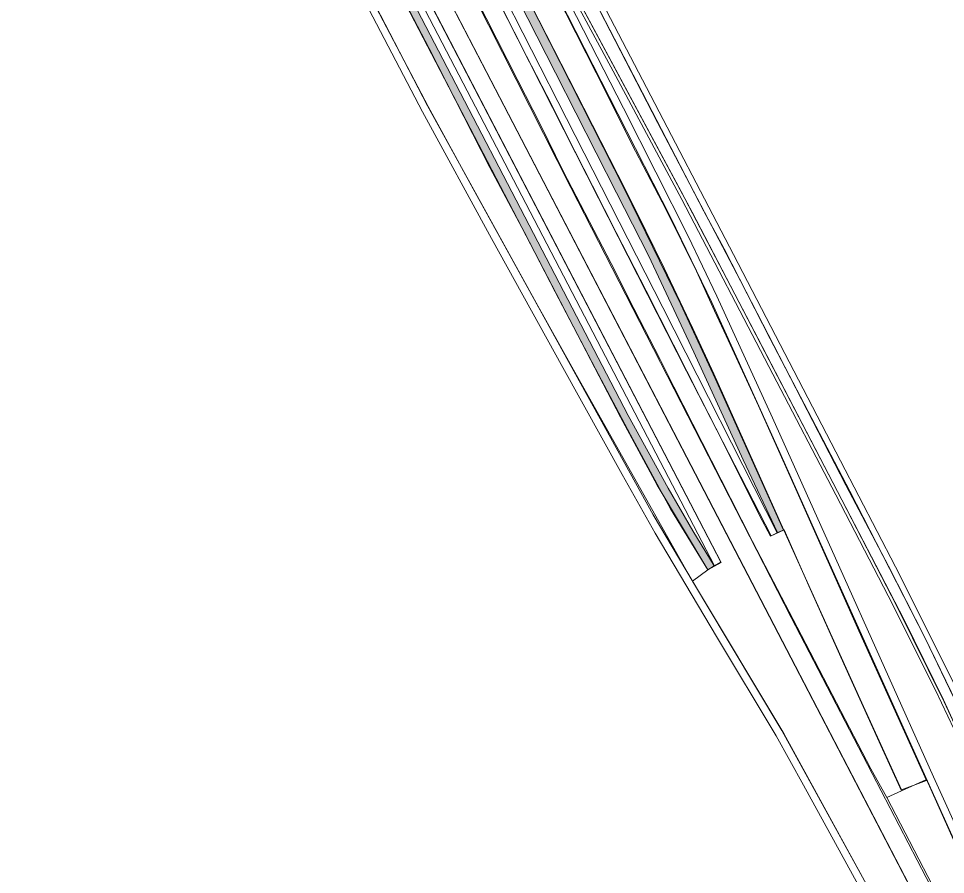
# Model space of a CAD drawing. Extents: x 2363427 to 2368559, y 6957299 to 6980140.
# Drawn here: x 2365648.2 to 2365702.6, y 6979629.3 to 6979679.5 of the extents above; entities that cross this region are included whole.
import ezdxf

# ---------------------------------------------------------------- set-up
doc = ezdxf.new("R2010")
doc.units = 0
doc.header["$LTSCALE"] = 5.6
for name, color, linetype, lineweight in [('10', 7, 'Continuous', 13), ('11', 7, 'Continuous', 13), ('13', 7, 'Continuous', 13)]:
    doc.layers.add(name, color=color, linetype=linetype, lineweight=lineweight)

msp = doc.modelspace()

# ---------------------------------------------------------------- hatches: boundary and pattern name
at = {"layer": '10'}
for points in [[(2365688.617, 6979647.213), (2365685.648, 6979652.172), (2365683.491, 6979656.15), (2365667.385, 6979687.134), (2365667.789, 6979687.366), (2365683.949, 6979656.251), (2365686.291, 6979651.988), (2365687.739, 6979649.497), (2365688.987, 6979647.445)], [(2365692.701, 6979649.387), (2365690.693, 6979653.662), (2365687.8, 6979659.977), (2365685.132, 6979665.646), (2365683.259, 6979669.316), (2365679.679, 6979676.345), (2365676.97, 6979681.707), (2365677.428, 6979681.934), (2365683.76, 6979669.493), (2365687.023, 6979662.805), (2365689.054, 6979658.424), (2365693.046, 6979649.539)]]:
    msp.add_hatch(color=256, dxfattribs=at).paths.add_polyline_path(points)

# ---------------------------------------------------------------- linework, layer by layer
for points in [[(2365650.754, 6979721.99), (2365650.087, 6979723.829), (2365649.392, 6979725.744), (2365648.197, 6979729.173), (2365655.082, 6979716.003), (2365660.871, 6979704.853), (2365742.238, 6979548.299), (2365740.775, 6979547.602), (2365736.219, 6979556.387), (2365726.281, 6979575.49), (2365719.57, 6979587.232), (2365699.038, 6979626.71), (2365693.076, 6979637.613), (2365687.712, 6979646.537), (2365688.611, 6979647.198), (2365689.4, 6979647.625)], [(2365689.001, 6979647.431), (2365659.287, 6979704.57), (2365659.781, 6979704.584), (2365689.374, 6979647.646)], [(2365742.239, 6979548.299), (2365731.48, 6979569.053), (2365720.552, 6979589.941), (2365705.075, 6979619.766), (2365689.711, 6979649.301), (2365678.216, 6979671.42), (2365668.891, 6979689.389), (2365660.906, 6979704.604), (2365662.156, 6979704.568), (2365668.169, 6979693.545), (2365670.942, 6979688.678), (2365680.576, 6979669.635), (2365693.506, 6979644.416), (2365706.174, 6979620.017), (2365743.244, 6979548.894)], [(2365692.324, 6979649.189), (2365687.37, 6979658.861), (2365682.208, 6979668.993), (2365677.467, 6979678.334), (2365671.625, 6979689.847), (2365668.088, 6979696.758), (2365666.252, 6979700.479), (2365664.295, 6979704.606), (2365664.838, 6979704.576), (2365668.568, 6979696.845), (2365674.176, 6979685.77), (2365680.332, 6979673.669), (2365685.977, 6979662.596), (2365692.69, 6979649.382)], [(2365688.617, 6979647.213), (2365685.648, 6979652.172), (2365683.491, 6979656.15), (2365667.385, 6979687.134), (2365667.789, 6979687.366), (2365683.949, 6979656.251), (2365686.291, 6979651.988), (2365687.739, 6979649.497), (2365688.987, 6979647.445)], [(2365723.885, 6979589.492), (2365716.497, 6979603.729), (2365708.737, 6979618.695), (2365706.808, 6979623.029), (2365700.767, 6979636.418), (2365694.991, 6979649.281), (2365692.832, 6979654.079), (2365688.857, 6979662.873), (2365686.456, 6979667.852), (2365683.334, 6979673.942), (2365678.92, 6979682.635), (2365679.294, 6979682.835), (2365681.733, 6979678.053), (2365683.666, 6979674.281), (2365687.459, 6979666.782), (2365689.138, 6979663.244), (2365692.402, 6979656.112), (2365696.099, 6979647.895), (2365701.861, 6979635.056), (2365705.42, 6979627.187), (2365709.075, 6979619.047), (2365712.784, 6979611.827), (2365717.14, 6979603.453), (2365724.263, 6979589.744)], [(2365692.701, 6979649.387), (2365690.693, 6979653.662), (2365687.8, 6979659.977), (2365685.132, 6979665.646), (2365683.259, 6979669.316), (2365679.679, 6979676.345), (2365676.97, 6979681.707), (2365677.428, 6979681.934), (2365683.76, 6979669.493), (2365687.023, 6979662.805), (2365689.054, 6979658.424), (2365693.046, 6979649.539)], [(2365699.111, 6979633.844), (2365718.916, 6979595.684), (2365729.015, 6979576.303), (2365732.506, 6979569.632), (2365743.248, 6979548.927), (2365744.677, 6979549.688), (2365737.508, 6979563.149), (2365730.868, 6979576.072), (2365709.435, 6979617.293), (2365708.71, 6979618.769), (2365705.937, 6979624.865), (2365701.441, 6979634.91)]]:
    msp.add_lwpolyline(points, close=True, dxfattribs=at)
for points in [[(2365653.465, 6979710.525), (2365672.185, 6979674.41), (2365672.185, 6979674.41), (2365678.559, 6979662.859), (2365680.635, 6979659.1), (2365687.245, 6979647.357), (2365687.712, 6979646.537), (2365688.611, 6979647.198), (2365686.429, 6979650.776), (2365684.077, 6979655.12), (2365682.035, 6979658.984), (2365679.661, 6979663.512), (2365677.858, 6979666.987), (2365675.84, 6979670.806), (2365672.281, 6979677.778), (2365669.766, 6979682.594)], [(2365703.056, 6979637.832), (2365701.941, 6979640.184), (2365699.2, 6979645.685), (2365696.133, 6979651.596), (2365692.439, 6979658.681), (2365687.096, 6979668.915), (2365685.761, 6979671.397), (2365683.074, 6979676.453), (2365679.655, 6979682.801), (2365676.682, 6979688.352), (2365675.01, 6979691.487), (2365673.299, 6979694.795), (2365670.847, 6979699.532), (2365672.449, 6979696.631), (2365674.195, 6979693.38), (2365676.51, 6979689.04), (2365679.075, 6979684.252), (2365682.092, 6979678.638), (2365687.051, 6979669.383), (2365691.543, 6979660.783), (2365696.467, 6979651.313), (2365699.682, 6979645.106), (2365702.482, 6979639.453), (2365704.802, 6979634.438)], [(2365711.804, 6979620.319), (2365705.874, 6979633.613), (2365702.893, 6979640.046), (2365701.333, 6979643.273), (2365699.217, 6979647.419), (2365696.718, 6979652.165), (2365690.536, 6979664.144), (2365685.674, 6979673.437), (2365680.715, 6979683.035), (2365676.372, 6979691.325), (2365674.332, 6979696.058), (2365677.459, 6979690.046), (2365679.41, 6979686.268), (2365684.794, 6979675.934), (2365690.116, 6979665.688), (2365696.39, 6979653.595), (2365699.624, 6979647.381), (2365702.905, 6979640.837), (2365706.432, 6979633.257), (2365711.211, 6979622.545)], [(2365698.32, 6979627.126), (2365694.235, 6979634.567), (2365692.634, 6979637.474), (2365689.131, 6979643.298), (2365685.524, 6979649.349), (2365683.586, 6979652.796), (2365680.109, 6979659.067), (2365675.939, 6979666.636), (2365671.878, 6979674.063), (2365666.732, 6979683.955), (2365665.584, 6979686.199), (2365665.956, 6979686.397), (2365668.349, 6979681.76), (2365672.224, 6979674.373), (2365674.849, 6979669.546), (2365685.414, 6979650.425), (2365688.504, 6979645.221), (2365692.953, 6979637.777), (2365698.878, 6979627.014)], [(2365676.546, 6979680.181), (2365677.976, 6979677.33), (2365679.465, 6979674.46), (2365680.827, 6979671.761), (2365681.852, 6979669.731), (2365683.242, 6979666.983), (2365685.001, 6979663.564), (2365686.599, 6979660.409), (2365688.168, 6979657.307), (2365689.555, 6979654.593), (2365691.652, 6979650.382), (2365692.297, 6979649.17), (2365693.095, 6979649.543), (2365694.54, 6979646.272), (2365696.584, 6979641.688), (2365698.672, 6979637.12), (2365699.978, 6979634.243), (2365699.111, 6979633.845), (2365698.175, 6979635.542), (2365696.159, 6979639.401), (2365693.858, 6979643.846), (2365692.465, 6979646.494), (2365691.24, 6979648.856), (2365689.95, 6979651.408), (2365688.292, 6979654.672), (2365686.634, 6979657.936), (2365685.82, 6979659.532), (2365684.278, 6979662.538), (2365682.946, 6979665.162), (2365680.142, 6979670.593), (2365678.804, 6979673.31), (2365677.475, 6979675.899), (2365674.38, 6979682.007)]]:
    msp.add_lwpolyline(points, dxfattribs=at)
at = {"layer": '11'}
for points in [[(2365674.936, 6979691.971), (2365687.707, 6979668.179), (2365698.717, 6979646.985), (2365700.145, 6979644.235), (2365702.437, 6979639.586), (2365706.151, 6979631.438)], [(2365704.238, 6979637.206), (2365701.367, 6979643.194), (2365699.275, 6979647.275), (2365696.954, 6979651.823), (2365692.275, 6979660.744), (2365689.579, 6979666.033), (2365688.378, 6979668.248), (2365683.694, 6979677.293), (2365679.356, 6979685.672)]]:
    msp.add_lwpolyline(points, dxfattribs=at)
at = {"layer": '13'}
msp.add_lwpolyline([(2365678.263, 6979680.326), (2365681.34, 6979674.275), (2365683.853, 6979669.367), (2365684.981, 6979667.094), (2365686.062, 6979664.902), (2365687.744, 6979661.352), (2365688.972, 6979658.691), (2365693.082, 6979649.537), (2365697.548, 6979639.616), (2365699.976, 6979634.304), (2365701.441, 6979634.857), (2365697.475, 6979643.633), (2365693.772, 6979651.932), (2365691.586, 6979656.821), (2365689.699, 6979660.919), (2365689.012, 6979662.4), (2365687.954, 6979664.726), (2365686.169, 6979668.311), (2365684.383, 6979671.759), (2365682.07, 6979676.343), (2365679.107, 6979682.225)], dxfattribs=at)

doc.saveas('drawing.dxf')
